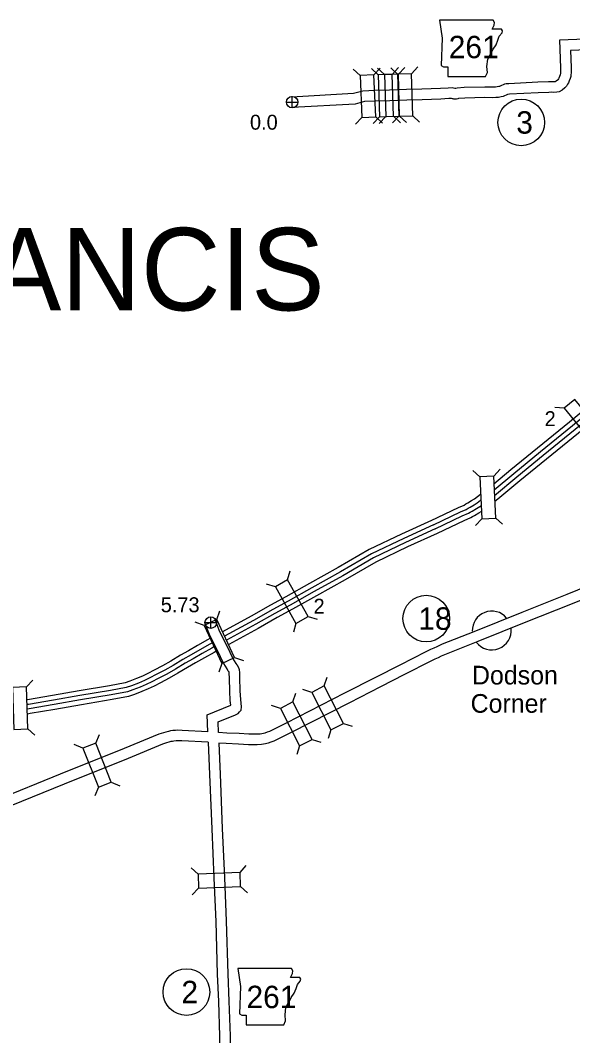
# Model space of a CAD drawing. Extents: x -939622 to -934222, y 1383701 to 1385301.
# Drawn here: x -935859.9 to -935813, y 1384265.5 to 1384351.7 of the extents above; entities that cross this region are included whole.
import ezdxf

# ---------------------------------------------------------------- set-up
doc = ezdxf.new("R2010")
doc.units = 0
for name, color, linetype in [('Default', 7, 'Continuous'), ('Level 10', 7, 'Continuous'), ('Level 15', 7, 'Continuous'), ('Level 19', 7, 'Continuous'), ('Level 20', 7, 'Continuous'), ('Level 21', 7, 'Continuous'), ('Level 24', 7, 'Continuous'), ('Level 25', 7, 'Continuous'), ('Level 26', 7, 'Continuous'), ('Level 27', 7, 'Continuous')]:
    doc.layers.add(name, color=color, linetype=linetype)

msp = doc.modelspace()

# ---------------------------------------------------------------- linework, layer by layer
at = {"layer": 'Level 10'}
for points in [[(-935810.402, 1384350.153), (-935814.099, 1384349.999), (-935814.032, 1384347.668), (-935814.029, 1384347.326), (-935814.026, 1384347.228), (-935814.031, 1384347.16), (-935814.039, 1384347.09), (-935814.045, 1384347.064), (-935814.112, 1384346.926), (-935814.174, 1384346.777), (-935814.199, 1384346.728), (-935814.251, 1384346.647), (-935814.289, 1384346.602), (-935814.389, 1384346.524), (-935814.468, 1384346.481), (-935814.596, 1384346.471), (-935814.798, 1384346.481), (-935815.049, 1384346.471), (-935815.958, 1384346.442), (-935818.426, 1384346.313), (-935818.638, 1384346.297), (-935818.768, 1384346.263), (-935818.893, 1384346.222), (-935819.028, 1384346.168), (-935819.151, 1384346.101), (-935819.197, 1384346.084), (-935819.269, 1384346.061), (-935819.402, 1384346.038), (-935819.555, 1384346.026), (-935819.783, 1384346.018), (-935820.449, 1384346.028), (-935822.208, 1384345.993), (-935822.79, 1384345.939), (-935822.915, 1384345.915), (-935822.953, 1384345.902), (-935822.995, 1384345.912), (-935823.217, 1384345.959), (-935823.557, 1384345.944), (-935824.228, 1384345.909), (-935825.804, 1384345.851), (-935827.119, 1384345.812), (-935828.558, 1384345.766), (-935829.79, 1384345.726), (-935830.822, 1384345.684), (-935831.61, 1384345.474)], [(-935810.364, 1384349.254), (-935813.173, 1384349.137), (-935813.132, 1384347.685), (-935813.129, 1384347.341), (-935813.126, 1384347.211), (-935813.134, 1384347.08), (-935813.151, 1384346.933), (-935813.193, 1384346.758), (-935813.291, 1384346.556), (-935813.359, 1384346.395), (-935813.419, 1384346.279), (-935813.523, 1384346.115), (-935813.659, 1384345.952), (-935813.894, 1384345.769), (-935814.15, 1384345.629), (-935814.337, 1384345.588), (-935814.584, 1384345.57), (-935814.802, 1384345.58), (-935815.017, 1384345.572), (-935815.92, 1384345.543), (-935818.367, 1384345.415), (-935818.489, 1384345.406), (-935818.513, 1384345.399), (-935818.585, 1384345.375), (-935818.645, 1384345.352), (-935818.776, 1384345.28), (-935818.902, 1384345.233), (-935819.055, 1384345.184), (-935819.292, 1384345.143), (-935819.504, 1384345.128), (-935819.773, 1384345.118), (-935820.447, 1384345.128), (-935822.158, 1384345.094), (-935822.663, 1384345.047), (-935822.682, 1384345.044), (-935822.736, 1384345.025), (-935822.848, 1384345.002), (-935822.958, 1384344.987), (-935823.083, 1384345.009), (-935823.142, 1384345.022), (-935823.188, 1384345.033), (-935823.292, 1384345.055), (-935823.513, 1384345.045), (-935824.188, 1384345.009), (-935825.775, 1384344.951), (-935827.092, 1384344.912), (-935828.53, 1384344.867), (-935829.757, 1384344.827), (-935830.686, 1384344.789), (-935831.467, 1384344.58)], [(-935831.61, 1384345.474), (-935836.863, 1384345.181)], [(-935831.467, 1384344.58), (-935836.813, 1384344.282)], [(-935843.076, 1384291.264), (-935843.107, 1384292.167), (-935841.637, 1384292.761), (-935841.403, 1384292.877), (-935841.285, 1384293.004), (-935841.255, 1384293.049), (-935841.166, 1384293.158), (-935841.127, 1384293.439), (-935841.186, 1384294.048), (-935841.225, 1384294.792), (-935841.253, 1384295.912), (-935841.279, 1384296.359), (-935841.295, 1384296.583), (-935841.351, 1384296.75), (-935841.461, 1384296.943), (-935841.504, 1384296.988), (-935841.57, 1384297.115), (-935841.856, 1384297.573), (-935841.899, 1384297.643), (-935841.939, 1384297.731), (-935842.085, 1384298.052), (-935843.012, 1384299.951), (-935843.375, 1384300.85)], [(-935843.979, 1384291.324), (-935844.028, 1384292.766), (-935842.044, 1384293.567), (-935842.083, 1384293.982), (-935842.125, 1384294.758), (-935842.152, 1384295.875), (-935842.177, 1384296.3), (-935842.184, 1384296.394), (-935842.188, 1384296.401), (-935842.244, 1384296.46), (-935842.353, 1384296.67), (-935842.622, 1384297.101), (-935842.694, 1384297.219), (-935842.757, 1384297.356), (-935842.899, 1384297.669), (-935843.834, 1384299.584), (-935844.21, 1384300.512)], [(-935843.947, 1384290.421), (-935843.847, 1384287.69), (-935843.655, 1384283.069), (-935843.465, 1384278.902), (-935843.317, 1384275.205), (-935843.182, 1384270.735), (-935843.089, 1384268.417), (-935842.991, 1384265.497), (-935842.938, 1384262.099), (-935842.896, 1384259.622), (-935842.824, 1384258.025)], [(-935843.044, 1384290.358), (-935842.948, 1384287.725), (-935842.756, 1384283.108), (-935842.566, 1384278.94), (-935842.418, 1384275.237), (-935842.283, 1384270.766), (-935842.189, 1384268.45), (-935842.091, 1384265.519), (-935842.038, 1384262.113), (-935841.996, 1384259.65), (-935841.925, 1384258.065)]]:
    msp.add_lwpolyline(points, dxfattribs=at)
at = {"layer": 'Level 15'}
for points in [[(-935805.933, 1384305.992), (-935809.241, 1384304.683), (-935813.5, 1384302.957), (-935817.308, 1384301.444), (-935821.394, 1384299.806), (-935824.073, 1384298.737), (-935824.533, 1384298.537), (-935824.788, 1384298.408), (-935825.067, 1384298.292), (-935825.451, 1384298.098), (-935827.682, 1384296.97), (-935829.731, 1384295.935)], [(-935805.595, 1384305.158), (-935808.906, 1384303.847), (-935813.165, 1384302.121), (-935816.975, 1384300.609), (-935821.06, 1384298.971), (-935823.727, 1384297.906), (-935824.149, 1384297.722), (-935824.411, 1384297.59), (-935824.69, 1384297.473), (-935825.045, 1384297.294), (-935827.276, 1384296.167), (-935829.325, 1384295.131)], [(-935829.733, 1384295.934), (-935832.37, 1384294.585), (-935837.32, 1384292.057), (-935838.738, 1384291.35), (-935838.944, 1384291.273), (-935839.136, 1384291.203), (-935839.264, 1384291.169), (-935839.524, 1384291.126), (-935839.81, 1384291.116), (-935840.095, 1384291.108), (-935840.496, 1384291.12), (-935841.325, 1384291.155), (-935842.378, 1384291.206), (-935843.076, 1384291.264)], [(-935829.323, 1384295.132), (-935831.96, 1384293.784), (-935836.915, 1384291.253), (-935838.378, 1384290.524), (-935838.632, 1384290.428), (-935838.865, 1384290.344), (-935839.075, 1384290.288), (-935839.434, 1384290.229), (-935839.782, 1384290.216), (-935840.095, 1384290.208), (-935840.528, 1384290.22), (-935841.366, 1384290.256), (-935842.437, 1384290.308), (-935843.044, 1384290.358)], [(-935843.979, 1384291.324), (-935846.167, 1384291.436), (-935846.534, 1384291.441), (-935846.735, 1384291.437), (-935846.969, 1384291.415), (-935847.149, 1384291.391), (-935847.338, 1384291.352), (-935847.538, 1384291.295), (-935847.762, 1384291.23), (-935848.136, 1384291.104), (-935851.097, 1384289.893), (-935856.52, 1384287.717), (-935861.976, 1384285.509), (-935867.457, 1384283.313), (-935871.134, 1384281.81), (-935874.667, 1384280.33), (-935878.311, 1384278.879), (-935883.156, 1384276.896), (-935885.234, 1384276.065)], [(-935843.947, 1384290.421), (-935846.197, 1384290.536), (-935846.532, 1384290.541), (-935846.684, 1384290.538), (-935846.867, 1384290.521), (-935846.997, 1384290.503), (-935847.123, 1384290.477), (-935847.29, 1384290.43), (-935847.493, 1384290.371), (-935847.822, 1384290.26), (-935850.759, 1384289.059), (-935856.184, 1384286.882), (-935861.64, 1384284.675), (-935867.119, 1384282.479), (-935870.79, 1384280.979), (-935874.326, 1384279.497), (-935877.974, 1384278.045), (-935882.818, 1384276.061), (-935884.899, 1384275.229)]]:
    msp.add_lwpolyline(points, dxfattribs=at)
at = {"layer": 'Level 19'}
for points in [[(-935819.676, 1384312.369), (-935818.247, 1384313.565), (-935815.98, 1384315.412), (-935813.266, 1384317.612), (-935811.128, 1384319.373), (-935808.971, 1384321.114), (-935808.528, 1384321.484)], [(-935819.664, 1384311.841), (-935817.985, 1384313.247), (-935815.72, 1384315.092), (-935813.005, 1384317.293), (-935810.868, 1384319.053), (-935808.71, 1384320.795), (-935807.869, 1384321.497)], [(-935819.635, 1384311.376), (-935817.746, 1384312.957), (-935815.483, 1384314.801), (-935812.767, 1384317.003), (-935810.631, 1384318.762), (-935808.472, 1384320.505), (-935807.269, 1384321.509)], [(-935819.594, 1384310.894), (-935819.357, 1384311.071), (-935817.483, 1384312.639), (-935815.223, 1384314.481), (-935812.506, 1384316.683), (-935810.37, 1384318.443), (-935808.21, 1384320.186), (-935806.616, 1384321.517)], [(-935825.002, 1384309.239), (-935822.7, 1384310.346), (-935822.222, 1384310.555), (-935822.065, 1384310.655), (-935821.888, 1384310.732), (-935821.582, 1384310.928), (-935821.327, 1384311.078), (-935820.827, 1384311.471)], [(-935824.823, 1384308.868), (-935822.528, 1384309.971), (-935822.027, 1384310.19), (-935821.87, 1384310.29), (-935821.693, 1384310.367), (-935821.367, 1384310.577), (-935821.094, 1384310.736), (-935820.809, 1384310.96)], [(-935824.66, 1384308.53), (-935822.372, 1384309.63), (-935821.849, 1384309.858), (-935821.694, 1384309.958), (-935821.516, 1384310.035), (-935821.171, 1384310.257), (-935820.883, 1384310.425), (-935820.788, 1384310.499)], [(-935824.482, 1384308.158), (-935822.2, 1384309.255), (-935821.654, 1384309.493), (-935821.499, 1384309.593), (-935821.321, 1384309.669), (-935820.955, 1384309.905), (-935820.77, 1384310.013)], [(-935824.991, 1384309.244), (-935827.518, 1384308.091), (-935830.267, 1384306.772)], [(-935824.82, 1384308.869), (-935827.343, 1384307.717), (-935830.074, 1384306.407)], [(-935824.664, 1384308.528), (-935827.184, 1384307.378), (-935829.899, 1384306.075)], [(-935824.493, 1384308.153), (-935827.009, 1384307.004), (-935829.706, 1384305.71)], [(-935830.267, 1384306.772), (-935832.905, 1384305.243), (-935835.344, 1384303.894), (-935837.37, 1384302.761), (-935838.668, 1384302.047), (-935840.299, 1384301.122), (-935842.739, 1384299.796)], [(-935830.074, 1384306.407), (-935832.702, 1384304.884), (-935835.144, 1384303.534), (-935837.17, 1384302.4), (-935838.467, 1384301.687), (-935840.099, 1384300.761), (-935842.568, 1384299.419), (-935842.573, 1384299.416)], [(-935829.899, 1384306.075), (-935832.517, 1384304.558), (-935834.961, 1384303.206), (-935836.988, 1384302.072), (-935838.284, 1384301.36), (-935839.917, 1384300.433), (-935842.389, 1384299.089), (-935842.409, 1384299.079)], [(-935829.706, 1384305.71), (-935832.314, 1384304.199), (-935834.761, 1384302.846), (-935836.788, 1384301.712), (-935838.083, 1384301), (-935839.717, 1384300.072), (-935842.193, 1384298.727), (-935842.202, 1384298.722)], [(-935843.816, 1384299.217), (-935844.025, 1384299.104), (-935844.858, 1384298.631), (-935845.615, 1384298.198), (-935846.302, 1384297.817), (-935847.139, 1384297.308), (-935847.832, 1384296.905), (-935848.555, 1384296.534), (-935849.085, 1384296.253), (-935849.543, 1384296.047), (-935850.04, 1384295.833), (-935850.612, 1384295.613), (-935851.02, 1384295.478), (-935852.333, 1384295.226), (-935854.919, 1384294.789), (-935857.171, 1384294.399), (-935859.304, 1384294.037), (-935859.327, 1384294.033)], [(-935843.645, 1384298.84), (-935843.825, 1384298.743), (-935844.654, 1384298.272), (-935845.412, 1384297.839), (-935846.095, 1384297.46), (-935846.928, 1384296.953), (-935847.634, 1384296.543), (-935848.365, 1384296.168), (-935848.904, 1384295.883), (-935849.377, 1384295.67), (-935849.885, 1384295.451), (-935850.473, 1384295.224), (-935850.916, 1384295.078), (-935852.26, 1384294.82), (-935854.85, 1384294.382), (-935857.102, 1384293.992), (-935859.23, 1384293.631), (-935859.311, 1384293.616)], [(-935843.463, 1384298.512), (-935843.644, 1384298.415), (-935844.468, 1384297.947), (-935845.228, 1384297.512), (-935845.906, 1384297.136), (-935846.736, 1384296.631), (-935847.454, 1384296.213), (-935848.192, 1384295.836), (-935848.739, 1384295.546), (-935849.226, 1384295.326), (-935849.743, 1384295.104), (-935850.347, 1384294.871), (-935850.821, 1384294.714), (-935852.194, 1384294.451), (-935854.787, 1384294.012), (-935857.038, 1384293.623), (-935859.164, 1384293.262), (-935859.296, 1384293.237)], [(-935843.301, 1384298.131), (-935843.444, 1384298.054), (-935844.264, 1384297.588), (-935845.026, 1384297.153), (-935845.699, 1384296.779), (-935846.525, 1384296.277), (-935847.256, 1384295.851), (-935848.001, 1384295.47), (-935848.557, 1384295.175), (-935849.059, 1384294.949), (-935849.587, 1384294.722), (-935850.208, 1384294.483), (-935850.717, 1384294.314), (-935852.12, 1384294.045), (-935854.717, 1384293.606), (-935856.969, 1384293.216), (-935859.091, 1384292.856), (-935859.293, 1384292.818)]]:
    msp.add_lwpolyline(points, dxfattribs=at)
at = {"layer": 'Level 20'}
for p, q in [((-935831.055, 1384347.008), (-935831.637, 1384347.545)), ((-935829.51, 1384347.068), (-935830.088, 1384347.61)), ((-935829.868, 1384347.056), (-935829.331, 1384347.638)), ((-935828.988, 1384347.086), (-935829.565, 1384347.628)), ((-935827.875, 1384347.121), (-935828.452, 1384347.663)), ((-935828.322, 1384347.107), (-935827.781, 1384347.685)), ((-935827.8, 1384347.123), (-935827.258, 1384347.7)), ((-935826.688, 1384347.158), (-935826.145, 1384347.735)), ((-935830.911, 1384343.447), (-935831.447, 1384342.865)), ((-935829.394, 1384343.506), (-935829.935, 1384342.928)), ((-935829.723, 1384343.495), (-935829.141, 1384342.958)), ((-935828.875, 1384343.523), (-935829.417, 1384342.946)), ((-935827.763, 1384343.558), (-935828.305, 1384342.981)), ((-935828.206, 1384343.545), (-935827.628, 1384343.003)), ((-935827.688, 1384343.561), (-935827.111, 1384343.019)), ((-935826.575, 1384343.596), (-935825.998, 1384343.054)), ((-935813.72, 1384318.769), (-935814.509, 1384318.846)), ((-935819.691, 1384313.014), (-935819.158, 1384313.6)), ((-935820.878, 1384312.958), (-935821.464, 1384313.491)), ((-935820.711, 1384309.398), (-935821.244, 1384308.812)), ((-935819.524, 1384309.454), (-935818.938, 1384308.921)), ((-935837.205, 1384304.208), (-935836.989, 1384304.97)), ((-935838.241, 1384303.628), (-935839.004, 1384303.843)), ((-935843.231, 1384300.844), (-935842.964, 1384301.59)), ((-935835.464, 1384301.098), (-935834.702, 1384300.882)), ((-935844.306, 1384300.337), (-935845.051, 1384300.605)), ((-935836.501, 1384300.517), (-935836.716, 1384299.755)), ((-935841.71, 1384297.621), (-935840.965, 1384297.353)), ((-935842.785, 1384297.114), (-935843.052, 1384296.369)), ((-935859.379, 1384295.119), (-935858.837, 1384295.697)), ((-935834.092, 1384295.201), (-935833.848, 1384295.955)), ((-935835.15, 1384294.661), (-935835.904, 1384294.905)), ((-935836.753, 1384293.842), (-935836.509, 1384294.595)), ((-935837.811, 1384293.302), (-935838.565, 1384293.546)), ((-935832.471, 1384292.027), (-935831.718, 1384291.783)), ((-935859.266, 1384291.557), (-935858.689, 1384291.015)), ((-935833.529, 1384291.487), (-935833.773, 1384290.733)), ((-935853.511, 1384290.36), (-935853.199, 1384291.088)), ((-935835.133, 1384290.668), (-935834.379, 1384290.424)), ((-935854.613, 1384289.917), (-935855.342, 1384290.228)), ((-935836.191, 1384290.128), (-935836.435, 1384289.374)), ((-935852.184, 1384287.052), (-935851.455, 1384286.741)), ((-935853.286, 1384286.609), (-935853.597, 1384285.881)), ((-935841.251, 1384279.381), (-935840.714, 1384279.963)), ((-935844.812, 1384279.239), (-935845.394, 1384279.776)), ((-935844.764, 1384278.052), (-935845.302, 1384277.47)), ((-935841.203, 1384278.194), (-935840.621, 1384277.657))]:
    msp.add_line(p, q, dxfattribs=at)
for points in [[(-935831.055, 1384347.008), (-935830.911, 1384343.447), (-935829.723, 1384343.495), (-935829.868, 1384347.056)], [(-935829.51, 1384347.068), (-935829.394, 1384343.506), (-935828.206, 1384343.545), (-935828.322, 1384347.107)], [(-935828.988, 1384347.086), (-935828.875, 1384343.523), (-935827.688, 1384343.561), (-935827.8, 1384347.123)], [(-935827.875, 1384347.121), (-935827.763, 1384343.558), (-935826.575, 1384343.596), (-935826.688, 1384347.158)], [(-935810.538, 1384316.773), (-935812.803, 1384319.525), (-935813.72, 1384318.769), (-935811.455, 1384316.018)], [(-935819.524, 1384309.454), (-935819.691, 1384313.014), (-935820.878, 1384312.958), (-935820.711, 1384309.398)], [(-935835.464, 1384301.098), (-935837.205, 1384304.208), (-935838.241, 1384303.628), (-935836.501, 1384300.517)], [(-935841.71, 1384297.621), (-935843.231, 1384300.844), (-935844.306, 1384300.337), (-935842.785, 1384297.114)], [(-935860.566, 1384295.082), (-935860.453, 1384291.519), (-935859.266, 1384291.557), (-935859.379, 1384295.119)], [(-935832.471, 1384292.027), (-935834.092, 1384295.201), (-935835.15, 1384294.661), (-935833.529, 1384291.487)], [(-935835.133, 1384290.668), (-935836.753, 1384293.842), (-935837.811, 1384293.302), (-935836.191, 1384290.128)], [(-935854.613, 1384289.917), (-935853.286, 1384286.609), (-935852.184, 1384287.052), (-935853.511, 1384290.36)], [(-935844.764, 1384278.052), (-935841.203, 1384278.194), (-935841.251, 1384279.381), (-935844.812, 1384279.239)]]:
    msp.add_lwpolyline(points, close=True, dxfattribs=at)
at = {"layer": 'Level 21'}
for points in [[(-935824.296, 1384351.692), (-935824.068, 1384350.17), (-935824.17, 1384347.86), (-935823.967, 1384347.733), (-935823.586, 1384347.733), (-935823.586, 1384346.921), (-935820.388, 1384346.921), (-935820.236, 1384347.251), (-935820.287, 1384347.784), (-935820.211, 1384348.393), (-935819.932, 1384348.875), (-935819.754, 1384349.231), (-935819.5, 1384349.611), (-935819.348, 1384350.017), (-935819.221, 1384350.347), (-935818.993, 1384350.626), (-935818.942, 1384350.804), (-935819.043, 1384350.931), (-935819.83, 1384350.931), (-935819.653, 1384351.286), (-935819.627, 1384351.515), (-935819.732, 1384351.69)], [(-935841.433, 1384271.214), (-935841.205, 1384269.691), (-935841.306, 1384267.382), (-935841.103, 1384267.255), (-935840.723, 1384267.255), (-935840.723, 1384266.443), (-935837.525, 1384266.443), (-935837.373, 1384266.773), (-935837.424, 1384267.306), (-935837.348, 1384267.915), (-935837.068, 1384268.397), (-935836.891, 1384268.752), (-935836.637, 1384269.133), (-935836.485, 1384269.539), (-935836.358, 1384269.869), (-935836.13, 1384270.148), (-935836.079, 1384270.326), (-935836.18, 1384270.452), (-935836.967, 1384270.452), (-935836.789, 1384270.808), (-935836.764, 1384271.036), (-935836.869, 1384271.212)]]:
    msp.add_lwpolyline(points, close=True, dxfattribs=at)
at = {"layer": 'Level 24'}
for start, end in [(40.05102, 182.36651), (216.95921, 6.12463)]:
    msp.add_arc((-935819.867, 1384299.907), 1.65, start, end, dxfattribs=at)
at = {"layer": 'Level 26'}
for p, q in [((-935837.309, 1384344.75), (-935836.333, 1384344.755)), ((-935836.818, 1384344.264), (-935836.824, 1384345.241)), ((-935843.734, 1384300.09), (-935843.739, 1384301.066)), ((-935844.225, 1384300.575), (-935843.248, 1384300.581))]:
    msp.add_line(p, q, dxfattribs=at)
for centre in [(-935836.821, 1384344.752), (-935843.737, 1384300.578)]:
    msp.add_circle(centre, 0.488, dxfattribs=at)
at = {"layer": 'Level 27'}
for centre in [(-935817.359, 1384343.025), (-935825.43, 1384300.921), (-935845.802, 1384269.231)]:
    msp.add_circle(centre, 1.98, dxfattribs=at)

# ---------------------------------------------------------------- texts
at = {"layer": 'Default'}
msp.add_text('ST. FRANCIS', height=7, dxfattribs=at).set_placement((-935892.31, 1384327.075))
at = {"layer": 'Level 20'}
for p in [(-935815.374, 1384317.251), (-935835.002, 1384301.339)]:
    msp.add_text('2', height=1.267, dxfattribs=at).set_placement(p)
at = {"layer": 'Level 21'}
for p in [(-935823.52, 1384348.475), (-935840.701, 1384267.861)]:
    msp.add_text('261', height=1.9008, dxfattribs=at).set_placement(p)
at = {"layer": 'Level 24'}
for s, p in [('Dodson ', (-935821.547, 1384295.329)), ('Corner', (-935821.661, 1384292.93))]:
    msp.add_text(s, height=1.584, dxfattribs=at).set_placement(p)
at = {"layer": 'Level 25'}
for s, p in [('0.0', (-935840.405, 1384342.41)), ('5.73', (-935847.984, 1384301.458))]:
    msp.add_text(s, height=1.2672, dxfattribs=at).set_placement(p)
at = {"layer": 'Level 27'}
for s, height, p in [('3', 1.901, (-935817.784, 1384342.074)), ('18', 1.9008, (-935826.104, 1384299.971)), ('2', 1.901, (-935846.228, 1384268.281))]:
    msp.add_text(s, height=height, dxfattribs=at).set_placement(p)

doc.saveas('drawing.dxf')
